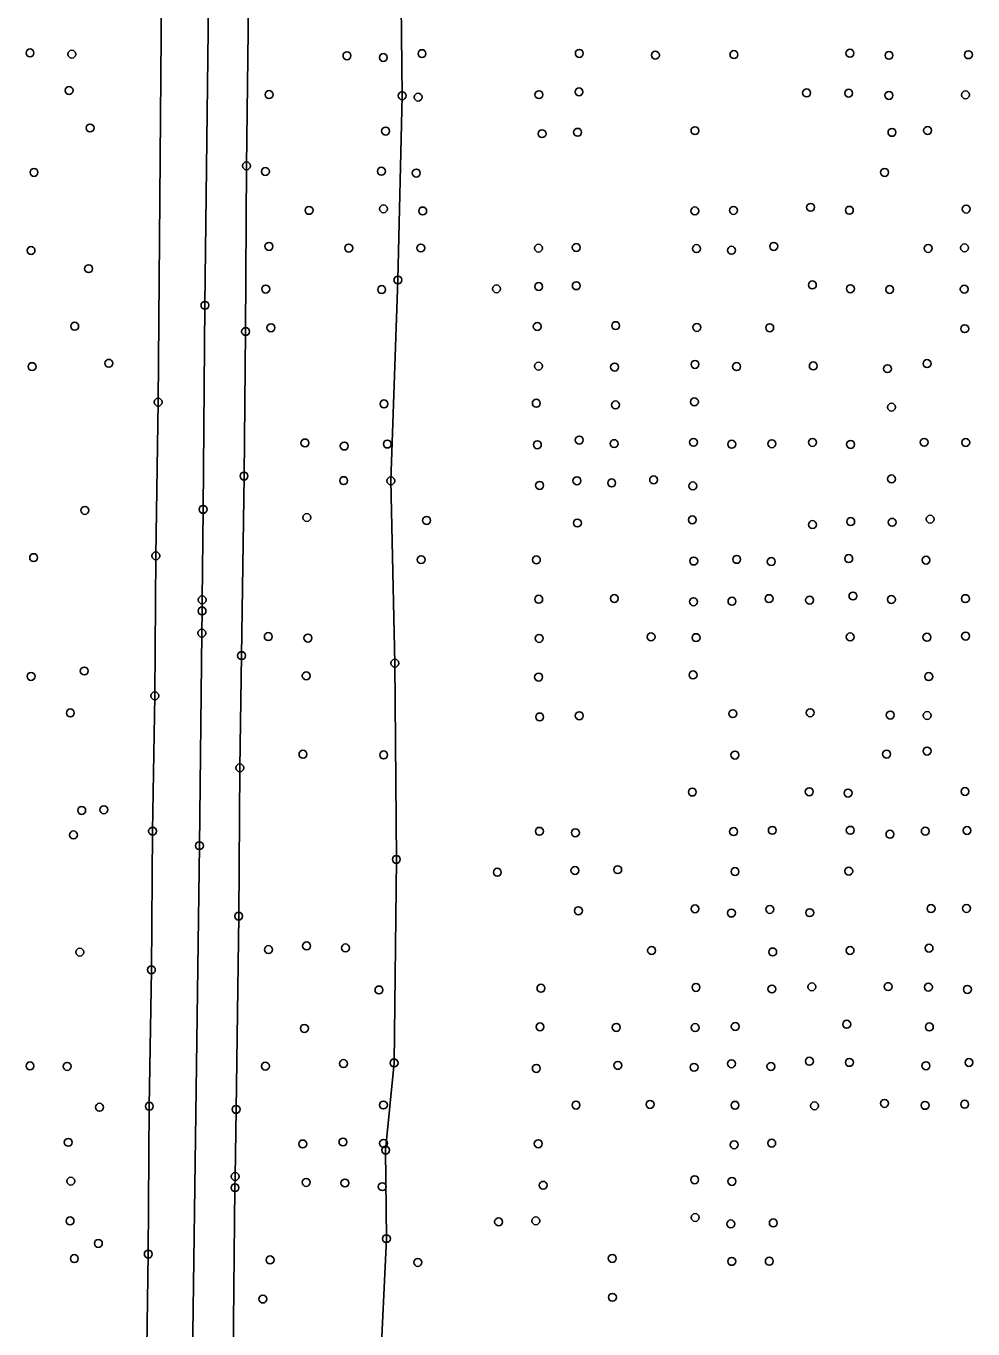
# Model space of a CAD drawing. Extents: x 20503438 to 20508873, y 7964251 to 7984667.
# Drawn here: x 20506636.8 to 20506876.4, y 7966710.9 to 7967040.5 of the extents above; entities that cross this region are included whole.
import ezdxf

# ---------------------------------------------------------------- set-up
doc = ezdxf.new("R2010")
doc.units = 0
for name, color, linetype in [('SurBreakLine', 7, 'Continuous'), ('SurConcreteSlab', 7, 'Continuous'), ('SurDrainageArrowUp', 7, 'Continuous'), ('SurEdgeRoadPaved', 7, 'Continuous'), ('SurSurveyPoints', 7, 'Continuous')]:
    doc.layers.add(name, color=color, linetype=linetype)

msp = doc.modelspace()

# ---------------------------------------------------------------- linework, layer by layer
at = {"layer": 'SurBreakLine'}
msp.add_lwpolyline([(20506676.27, 7967436.58), (20506673.75, 7967260.63), (20506673.38, 7967229.74), (20506672.93, 7967188.92), (20506672.41, 7967153.72), (20506672.19, 7967124.04), (20506671.1, 7967048.34), (20506670.26, 7966945.33), (20506669.67, 7966906.46), (20506669.41, 7966871.04), (20506668.85, 7966836.8), (20506668.54, 7966801.73), (20506668.02, 7966767.22), (20506667.76, 7966729.81), (20506666.24, 7966623.69), (20506665.51, 7966587.93), (20506664.19, 7966486.04), (20506662.51, 7966335.32), (20506661.23, 7966248.03), (20506660.03, 7966157.63), (20506658.3, 7966009.76)], dxfattribs=at)
at = {"layer": 'SurConcreteSlab'}
msp.add_lwpolyline([(20506697.65, 7967402.61), (20506697.25, 7967368.96), (20506696.56, 7967332.07), (20506696.19, 7967292.57), (20506695.95, 7967260.1), (20506695.47, 7967225.81), (20506695, 7967194.27), (20506694.51, 7967160.25), (20506694.26, 7967143.18), (20506693.83, 7967114.32), (20506693.31, 7967059.76), (20506692.61, 7967005.11), (20506692.38, 7966963.21), (20506691.98, 7966926.64), (20506691.36, 7966881.21), (20506690.92, 7966852.82), (20506690.63, 7966815.29), (20506689.98, 7966766.42), (20506689.74, 7966749.44), (20506689.7, 7966746.61), (20506689.28, 7966704.08)], dxfattribs=at)
at = {"layer": 'SurDrainageArrowUp'}
msp.add_lwpolyline([(20506725.56, 7966682.41), (20506728.02, 7966733.71), (20506727.82, 7966756.1), (20506729.96, 7966778.17), (20506730.53, 7966829.65), (20506730.14, 7966879.31), (20506729.13, 7966925.42), (20506730.94, 7966976.24), (20506732.01, 7967022.84), (20506731.44, 7967076.53), (20506730.2, 7967121.55), (20506731.5, 7967167.33), (20506731.55, 7967215.54), (20506733.45, 7967269.12), (20506734.55, 7967318.67), (20506734.51, 7967347.75), (20506735.53, 7967399.62)], dxfattribs=at)
at = {"layer": 'SurEdgeRoadPaved'}
msp.add_lwpolyline([(20506671.44, 7966131.99), (20506673.27, 7966261.84), (20506677.01, 7966570.96), (20506678.1, 7966642.03), (20506680.7, 7966833.13), (20506681.3, 7966886.9), (20506681.36, 7966892.52), (20506681.4, 7966895.33), (20506681.63, 7966918.21), (20506682.1, 7966969.83), (20506684.74, 7967192.21), (20506685.18, 7967235.97), (20506685.47, 7967264.79), (20506686.29, 7967317.73), (20506686.56, 7967334.59), (20506686.95, 7967373.78)], dxfattribs=at)
at = {"layer": 'SurSurveyPoints'}
for centre in [(20506637.83, 7967033.68), (20506648.41, 7967033.36), (20506718.03, 7967032.97), (20506727.24, 7967032.52), (20506737.02, 7967033.5), (20506776.82, 7967033.55), (20506796.09, 7967033.11), (20506815.96, 7967033.27), (20506845.29, 7967033.6), (20506855.19, 7967033.07), (20506875.28, 7967033.23), (20506647.73, 7967024.17), (20506698.32, 7967023.15), (20506732.01, 7967022.84), (20506736.04, 7967022.49), (20506766.61, 7967023.12), (20506776.75, 7967023.83), (20506834.34, 7967023.56), (20506844.98, 7967023.5), (20506855.17, 7967022.93), (20506874.54, 7967023.07), (20506653.04, 7967014.69), (20506727.8, 7967013.91), (20506767.4, 7967013.25), (20506776.39, 7967013.6), (20506806.09, 7967014.01), (20506855.94, 7967013.58), (20506864.94, 7967014.06), (20506692.61, 7967005.11), (20506638.84, 7967003.45), (20506697.4, 7967003.68), (20506726.75, 7967003.75), (20506735.57, 7967003.28), (20506854.06, 7967003.45), (20506835.34, 7966994.62), (20506708.45, 7966993.85), (20506727.27, 7966994.24), (20506737.2, 7966993.7), (20506806.05, 7966993.72), (20506815.85, 7966993.83), (20506845.16, 7966993.87), (20506874.72, 7966994.18), (20506826.02, 7966984.73), (20506638.09, 7966983.69), (20506698.28, 7966984.73), (20506718.49, 7966984.31), (20506736.72, 7966984.33), (20506766.49, 7966984.29), (20506776.05, 7966984.46), (20506806.47, 7966984.18), (20506815.33, 7966983.76), (20506865.1, 7966984.22), (20506874.29, 7966984.38), (20506652.65, 7966979.1), (20506730.94, 7966976.24), (20506835.8, 7966975), (20506697.49, 7966973.94), (20506726.82, 7966973.82), (20506755.88, 7966974.01), (20506766.54, 7966974.6), (20506776.06, 7966974.79), (20506845.42, 7966974.03), (20506855.36, 7966973.84), (20506874.22, 7966973.91), (20506682.1, 7966969.83), (20506649.14, 7966964.54), (20506692.38, 7966963.21), (20506698.79, 7966964.16), (20506766.19, 7966964.47), (20506786.02, 7966964.69), (20506806.56, 7966964.23), (20506825, 7966964.16), (20506874.35, 7966963.92), (20506657.78, 7966955.16), (20506864.83, 7966955.09), (20506638.35, 7966954.32), (20506766.5, 7966954.44), (20506785.75, 7966954.2), (20506806.1, 7966954.87), (20506816.61, 7966954.33), (20506836.03, 7966954.5), (20506854.8, 7966953.8), (20506670.26, 7966945.33), (20506805.95, 7966945.42), (20506727.4, 7966944.88), (20506765.94, 7966945.05), (20506785.99, 7966944.63), (20506855.82, 7966944.07), (20506776.8, 7966935.73), (20506707.4, 7966935.01), (20506717.35, 7966934.23), (20506728.25, 7966934.74), (20506766.21, 7966934.56), (20506785.65, 7966934.84), (20506805.71, 7966935.17), (20506815.4, 7966934.69), (20506825.54, 7966934.81), (20506835.83, 7966935.14), (20506845.47, 7966934.64), (20506864.09, 7966935.17), (20506874.6, 7966935.12), (20506691.98, 7966926.64), (20506717.2, 7966925.48), (20506729.13, 7966925.42), (20506776.22, 7966925.45), (20506795.63, 7966925.69), (20506855.83, 7966925.91), (20506766.77, 7966924.27), (20506785.01, 7966924.91), (20506805.56, 7966924.15), (20506651.71, 7966917.95), (20506681.63, 7966918.21), (20506707.88, 7966916.16), (20506805.42, 7966915.57), (20506865.61, 7966915.73), (20506738.18, 7966915.42), (20506776.34, 7966914.76), (20506835.84, 7966914.37), (20506845.5, 7966915.13), (20506855.99, 7966914.94), (20506638.75, 7966906), (20506669.67, 7966906.46), (20506844.99, 7966905.77), (20506736.8, 7966905.48), (20506765.96, 7966905.44), (20506805.78, 7966905.14), (20506816.64, 7966905.56), (20506825.39, 7966905.01), (20506864.55, 7966905.36), (20506846.07, 7966896.29), (20506681.36, 7966892.52), (20506681.4, 7966895.33), (20506766.55, 7966895.47), (20506785.69, 7966895.66), (20506805.72, 7966894.83), (20506815.45, 7966894.96), (20506824.85, 7966895.63), (20506835.1, 7966895.23), (20506855.8, 7966895.4), (20506874.52, 7966895.63), (20506681.3, 7966886.9), (20506698.13, 7966886.02), (20506794.98, 7966885.96), (20506845.37, 7966885.95), (20506874.57, 7966886.16), (20506708.16, 7966885.64), (20506766.66, 7966885.56), (20506806.38, 7966885.76), (20506864.79, 7966885.85), (20506691.36, 7966881.21), (20506730.14, 7966879.31), (20506651.56, 7966877.32), (20506707.72, 7966876.09), (20506805.61, 7966876.33), (20506638.1, 7966875.94), (20506766.52, 7966875.77), (20506865.24, 7966875.91), (20506669.41, 7966871.04), (20506648.03, 7966866.71), (20506815.67, 7966866.53), (20506835.24, 7966866.75), (20506855.51, 7966866.17), (20506766.8, 7966865.69), (20506776.81, 7966866), (20506864.84, 7966866.07), (20506706.9, 7966856.26), (20506854.57, 7966856.29), (20506864.83, 7966857.06), (20506727.32, 7966856.09), (20506816.19, 7966856.04), (20506690.92, 7966852.82), (20506805.42, 7966846.7), (20506835.01, 7966846.78), (20506844.83, 7966846.44), (20506874.42, 7966846.83), (20506650.91, 7966842.04), (20506656.52, 7966842.22), (20506668.85, 7966836.8), (20506766.73, 7966836.77), (20506815.86, 7966836.7), (20506825.66, 7966837.01), (20506845.38, 7966837.02), (20506864.37, 7966836.81), (20506874.92, 7966836.96), (20506648.83, 7966835.85), (20506680.7, 7966833.13), (20506775.85, 7966836.39), (20506855.43, 7966836.02), (20506730.53, 7966829.65), (20506775.71, 7966826.85), (20506786.54, 7966827.06), (20506816.22, 7966826.57), (20506845, 7966826.68), (20506756.08, 7966826.41), (20506776.61, 7966816.67), (20506806.1, 7966817.16), (20506825.04, 7966817), (20506865.83, 7966817.22), (20506874.8, 7966817.25), (20506690.63, 7966815.29), (20506815.32, 7966816.09), (20506835.14, 7966816.18), (20506698.17, 7966806.85), (20506707.81, 7966807.77), (20506717.66, 7966807.26), (20506865.32, 7966807.2), (20506650.43, 7966806.19), (20506795.12, 7966806.61), (20506825.76, 7966806.24), (20506845.33, 7966806.62), (20506668.54, 7966801.73), (20506767.12, 7966797.06), (20506806.35, 7966797.28), (20506825.55, 7966796.87), (20506835.66, 7966797.42), (20506854.98, 7966797.47), (20506865.16, 7966797.33), (20506726.13, 7966796.63), (20506875.03, 7966796.76), (20506766.88, 7966787.31), (20506786.17, 7966787.15), (20506806.14, 7966787.12), (20506816.28, 7966787.39), (20506844.49, 7966787.95), (20506865.4, 7966787.28), (20506707.26, 7966786.89), (20506637.83, 7966777.41), (20506647.23, 7966777.28), (20506697.39, 7966777.35), (20506717.15, 7966778), (20506729.96, 7966778.17), (20506786.57, 7966777.55), (20506815.34, 7966777.97), (20506825.3, 7966777.27), (20506835.05, 7966778.59), (20506845.17, 7966778.31), (20506864.53, 7966777.45), (20506875.43, 7966778.27), (20506765.94, 7966776.78), (20506805.87, 7966777.06), (20506668.02, 7966767.22), (20506727.26, 7966767.52), (20506775.99, 7966767.5), (20506794.74, 7966767.68), (20506816.22, 7966767.45), (20506836.34, 7966767.31), (20506854.04, 7966767.92), (20506864.32, 7966767.43), (20506874.34, 7966767.71), (20506655.41, 7966766.96), (20506689.98, 7966766.42), (20506647.5, 7966758.08), (20506706.84, 7966757.67), (20506717.02, 7966758.16), (20506727.29, 7966757.82), (20506766.44, 7966757.73), (20506816.01, 7966757.46), (20506825.51, 7966757.87), (20506727.82, 7966756.1), (20506648.17, 7966748.25), (20506689.74, 7966749.44), (20506707.71, 7966747.95), (20506717.51, 7966747.79), (20506806.01, 7966748.62), (20506815.44, 7966748.19), (20506689.7, 7966746.61), (20506726.97, 7966746.87), (20506767.67, 7966747.21), (20506647.96, 7966738.2), (20506756.4, 7966737.97), (20506765.82, 7966738.23), (20506806.14, 7966739.07), (20506825.91, 7966737.7), (20506815.16, 7966737.44), (20506655.13, 7966732.5), (20506728.02, 7966733.71), (20506649.05, 7966728.68), (20506667.76, 7966729.81), (20506698.58, 7966728.33), (20506735.96, 7966727.7), (20506785.16, 7966728.72), (20506815.4, 7966727.97), (20506824.9, 7966728), (20506696.74, 7966718.44), (20506785.2, 7966718.87)]:
    msp.add_circle(centre, 1, dxfattribs=at)

doc.saveas('drawing.dxf')
